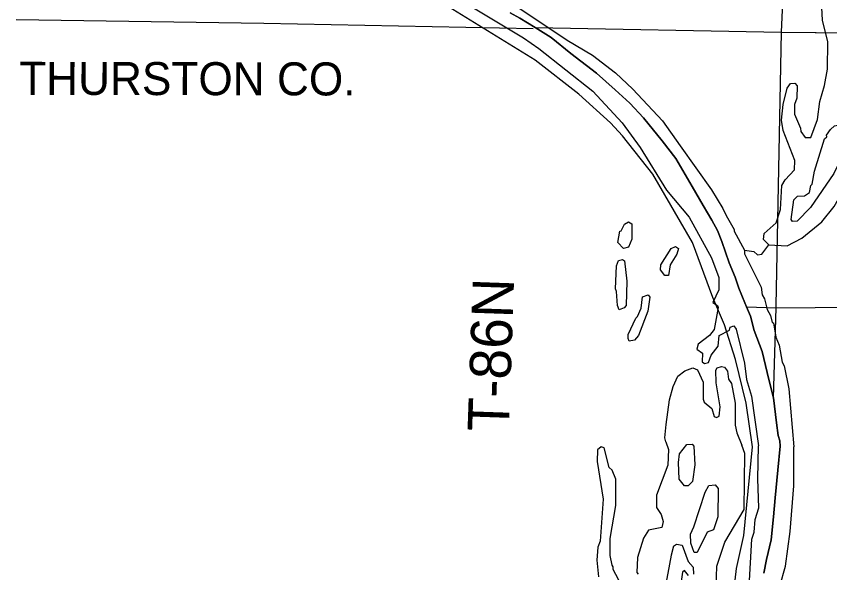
# Model space of a CAD drawing. Extents: x -157.2 to -99.3, y 12.2 to 46.2.
# Drawn here: x -147.702 to -144.748, y 19.169 to 21.191 of the extents above; entities that cross this region are included whole.
import ezdxf

# ---------------------------------------------------------------- set-up
doc = ezdxf.new("R2010")
doc.units = 0
for name, color, linetype in [('tdCoClipBndry', 7, 'Continuous'), ('tdCoCoBndry', 7, 'Continuous'), ('tdCoCoBndryPart', 7, 'Continuous'), ('tdCoCoBndryTxt', 7, 'Continuous'), ('tdCoHydroRiver', 7, 'Continuous'), ('tdCoSectLine', 7, 'Continuous'), ('tdCoSectLinePart', 7, 'Continuous'), ('tdCoStBndry', 7, 'Continuous'), ('tdCoStBndryPart', 7, 'Continuous'), ('tdCoTwpBndryShd', 7, 'Continuous'), ('tdCoTwpRngTxt', 7, 'Continuous')]:
    doc.layers.add(name, color=color, linetype=linetype)

msp = doc.modelspace()

# ---------------------------------------------------------------- linework, layer by layer
at = {"layer": 'tdCoClipBndry'}
msp.add_lwpolyline([(-145.0908, 19.1422), (-145.0863, 19.1839), (-145.0597, 19.3037), (-145.0284, 19.6263), (-145.0511, 19.7855), (-145.0896, 19.943), (-145.1305, 20.0695), (-145.1722, 20.1685), (-145.2462, 20.3692), (-145.3899, 20.6175), (-145.5, 20.7559), (-145.5442, 20.8035), (-145.6593, 20.9074), (-145.817, 21.0314), (-146.2268, 21.2848)], dxfattribs=at)
at = {"layer": 'tdCoCoBndry'}
msp.add_lwpolyline([(-144.9877, 19.1678), (-144.9779, 19.2165), (-144.9608, 19.2878), (-144.9526, 19.3723), (-144.946, 19.4404), (-144.9362, 19.5418), (-144.9278, 19.6285), (-144.9291, 19.6484), (-144.9354, 19.667), (-144.9413, 19.7135), (-144.9528, 19.8044), (-144.9691, 19.8708), (-144.9939, 19.9721), (-145.0222, 20.0494), (-145.0355, 20.1015), (-145.0501, 20.1344), (-145.0569, 20.1492), (-145.0784, 20.2031), (-145.0916, 20.2427), (-145.1137, 20.2954), (-145.127, 20.3338), (-145.1402, 20.3722), (-145.1554, 20.4118), (-145.1767, 20.4502), (-145.2077, 20.5033), (-145.2477, 20.572), (-145.3071, 20.6739), (-145.3559, 20.7383), (-145.4242, 20.8211), (-145.4739, 20.8747), (-145.5276, 20.9234), (-145.5949, 20.9839), (-145.6885, 21.056), (-145.7597, 21.1135), (-145.8172, 21.1504), (-145.8738, 21.1836), (-145.908, 21.203)], dxfattribs=at)
at = {"layer": 'tdCoCoBndryPart'}
msp.add_lwpolyline([(-147.7016, 21.1784), (-146.8026, 21.1651), (-145.8251, 21.146)], dxfattribs=at)
at = {"layer": 'tdCoHydroRiver'}
for points in [[(-146.0694, 21.3504), (-145.7018, 21.1044), (-145.609, 21.0492), (-145.5258, 20.9849), (-145.463, 20.9259), (-145.3548, 20.8102), (-145.2915, 20.7196)], [(-146.1025, 21.2583), (-145.8594, 21.1128), (-145.8039, 21.0731), (-145.6085, 20.9181), (-145.5018, 20.804), (-145.4369, 20.7134), (-145.3409, 20.5586), (-145.2589, 20.4611), (-145.177, 20.3131), (-145.1509, 20.2412), (-145.1508, 20.197), (-145.1728, 20.1503), (-145.1558, 20.1403), (-145.1529, 20.1323), (-145.1682, 20.0522), (-145.1847, 20.0307), (-145.2252, 19.9989), (-145.2305, 19.9817), (-145.2104, 19.9668), (-145.2115, 19.9352), (-145.2022, 19.9286), (-145.1879, 19.9329), (-145.1791, 19.9594), (-145.1528, 19.9917), (-145.1499, 20.0311), (-145.1114, 20.0504), (-145.1095, 20.0613), (-145.0968, 20.0656), (-145.0877, 20.0542), (-145.0574, 19.9298), (-145.0501, 19.8709), (-145.0317, 19.8101), (-145.0067, 19.6304)], [(-144.9686, 20.3599), (-144.9885, 20.3795), (-144.9862, 20.4015), (-144.9423, 20.4396), (-144.9265, 20.488), (-144.9221, 20.5763), (-144.9104, 20.5964), (-144.876, 20.6332), (-144.8749, 20.6663), (-144.9171, 20.7751), (-144.9237, 20.8133), (-144.9172, 20.8699), (-144.9026, 20.9294), (-144.891, 20.9464), (-144.8751, 20.9475), (-144.866, 20.9377), (-144.8674, 20.8935), (-144.8761, 20.8701), (-144.8757, 20.8353), (-144.8537, 20.7841), (-144.8525, 20.7714), (-144.8374, 20.7504), (-144.8169, 20.7497), (-144.7927, 20.8152), (-144.7842, 20.8813), (-144.7665, 20.9391), (-144.7567, 20.9988), (-144.755, 21.0983), (-144.7745, 21.1763), (-144.7785, 21.2459)], [(-144.8838, 20.4455), (-144.8883, 20.452), (-144.878, 20.5243), (-144.865, 20.5365), (-144.8396, 20.5388), (-144.8219, 20.5509), (-144.8163, 20.5759), (-144.8114, 20.5805), (-144.8036, 20.6276), (-144.7666, 20.7449), (-144.7584, 20.7525), (-144.7598, 20.7589), (-144.7449, 20.7789), (-144.7303, 20.7926), (-144.7144, 20.7968), (-144.6989, 20.7868), (-144.6932, 20.7693), (-144.6928, 20.7329), (-144.7074, 20.6718), (-144.7328, 20.619), (-144.8174, 20.4954), (-144.8664, 20.4465), (-144.8838, 20.4455)], [(-145.2915, 20.7196), (-145.1768, 20.5595), (-145.1364, 20.4918), (-145.1246, 20.4662), (-145.0947, 20.4162), (-145.0949, 20.4099), (-145.0577, 20.3407)], [(-144.9686, 20.3599), (-144.9025, 20.3561), (-144.8495, 20.3844), (-144.7765, 20.4435), (-144.732, 20.4989), (-144.7002, 20.5547), (-144.6572, 20.6623)], [(-145.4963, 20.3474), (-145.5177, 20.3687), (-145.51, 20.4095), (-145.5052, 20.4109), (-145.4934, 20.4358), (-145.4789, 20.4432), (-145.4665, 20.4364), (-145.4667, 20.3812), (-145.4788, 20.3516), (-145.4963, 20.3474)], [(-145.3464, 20.2493), (-145.3631, 20.2688), (-145.3609, 20.2876), (-145.3242, 20.3464), (-145.3082, 20.3538), (-145.2974, 20.3471), (-145.3028, 20.3268), (-145.3277, 20.2881), (-145.3338, 20.2488), (-145.3464, 20.2493)], [(-145.0577, 20.3407), (-145.0231, 20.3364), (-145.0109, 20.3234), (-144.995, 20.326), (-144.9686, 20.3599)], [(-145.0577, 20.3407), (-145.0581, 20.3281), (-144.9974, 20.2061), (-144.9935, 20.1791), (-144.9845, 20.1646), (-144.9748, 20.1248), (-144.9629, 20.1039), (-144.9574, 20.0784), (-144.9527, 20.0767), (-144.9434, 20.0242), (-144.9317, 19.9954), (-144.9211, 19.9335), (-144.9137, 19.9205), (-144.896, 19.8375), (-144.8782, 19.6261)], [(-145.5131, 20.1237), (-145.5189, 20.1397), (-145.5219, 20.1903), (-145.5264, 20.2), (-145.522, 20.2835), (-145.5151, 20.3038), (-145.5008, 20.3065), (-145.493, 20.3015), (-145.4844, 20.2286), (-145.4873, 20.1402), (-145.4939, 20.131), (-145.5131, 20.1237)], [(-145.4758, 20.0103), (-145.4802, 20.02), (-145.4797, 20.0342), (-145.4525, 20.0933), (-145.446, 20.0994), (-145.4324, 20.1305), (-145.4279, 20.1714), (-145.4071, 20.1786), (-145.4011, 20.1705), (-145.4091, 20.1187), (-145.4419, 20.0313), (-145.4567, 20.0144), (-145.4758, 20.0103)], [(-145.3432, 19.6439), (-145.3469, 19.6586), (-145.3421, 19.7074), (-145.3297, 19.797), (-145.317, 19.8456), (-145.3, 19.8829), (-145.2741, 19.9026), (-145.2454, 19.9127), (-145.2282, 19.9058), (-145.2076, 19.8609), (-145.2081, 19.7993), (-145.2037, 19.7881), (-145.176, 19.7651), (-145.1675, 19.7364), (-145.1597, 19.7329), (-145.1501, 19.7374)], [(-145.1501, 19.7374), (-145.1458, 19.772), (-145.1603, 19.8593), (-145.162, 19.9052), (-145.157, 19.9129), (-145.141, 19.9187), (-145.1301, 19.9152), (-145.1195, 19.9006), (-145.1157, 19.872), (-145.1052, 19.8559), (-145.0917, 19.7844), (-145.0912, 19.7054), (-145.0858, 19.6768), (-145.0674, 19.6324)], [(-145.3432, 19.6439), (-145.3337, 19.6164), (-145.3356, 19.5596), (-145.3771, 19.4505), (-145.3769, 19.4062), (-145.3604, 19.3804), (-145.3534, 19.3549), (-145.3573, 19.3329), (-145.4065, 19.3235), (-145.4248, 19.2941), (-145.4461, 19.2238), (-145.4479, 19.1701), (-145.4433, 19.1637)], [(-145.5047, 19.1231), (-145.5343, 19.1809), (-145.534, 19.1904), (-145.5385, 19.1968), (-145.5453, 19.2318), (-145.5448, 19.2934), (-145.5251, 19.4128), (-145.5251, 19.5091), (-145.5382, 19.5411), (-145.549, 19.551), (-145.5671, 19.6226), (-145.5781, 19.6261), (-145.591, 19.6155), (-145.5924, 19.5729), (-145.5701, 19.4364), (-145.5814, 19.2835), (-145.5901, 19.2617), (-145.5932, 19.2145), (-145.5873, 19.1542)], [(-145.2749, 19.485), (-145.2946, 19.5093), (-145.2974, 19.5694), (-145.2932, 19.6009), (-145.2668, 19.6347), (-145.2478, 19.6357), (-145.2417, 19.6292), (-145.2377, 19.5611), (-145.246, 19.4998), (-145.2623, 19.4846), (-145.2749, 19.485)], [(-145.2622, 18.8165), (-145.2272, 18.8248), (-145.1991, 18.8634), (-145.197, 18.8775), (-145.1731, 18.9305), (-145.0676, 19.0109), (-145.051, 19.0341), (-145.044, 19.0544), (-145.0311, 19.2912), (-145.0223, 19.3162), (-145.0191, 19.3619), (-145.005, 19.4042), (-145.0093, 19.5103), (-145.0067, 19.6304)], [(-145.1608, 19.1148), (-145.1583, 19.1921), (-145.1286, 19.2795), (-145.0583, 19.3988), (-145.0564, 19.6025), (-145.0674, 19.6324)], [(-145.0528, 18.849), (-145.0012, 18.9294), (-144.9499, 19.0477), (-144.9088, 19.1932), (-144.8921, 19.319), (-144.8787, 19.4844), (-144.8782, 19.6261)], [(-145.2403, 19.2422), (-145.2518, 19.2757), (-145.2539, 19.309), (-145.2419, 19.3354), (-145.1999, 19.4619), (-145.1865, 19.4852), (-145.1643, 19.4876), (-145.1537, 19.4746), (-145.1539, 19.372), (-145.1697, 19.3251), (-145.1936, 19.3164), (-145.2292, 19.2418), (-145.2403, 19.2422)], [(-145.3153, 19.2652), (-145.3243, 19.2323), (-145.3455, 19.1146), (-145.3519, 19.0153), (-145.3473, 18.9157), (-145.3403, 18.8902), (-145.3263, 18.8818), (-145.3101, 18.8955), (-145.2944, 18.8934), (-145.2854, 18.8789), (-145.2884, 18.8363), (-145.2794, 18.8202), (-145.2622, 18.8165)], [(-145.3153, 19.2652), (-145.304, 19.2727), (-145.2836, 19.2689), (-145.2619, 19.2097), (-145.2436, 19.1886), (-145.2429, 19.1633)], [(-145.2604, 19.1591), (-145.2756, 19.177), (-145.2821, 19.1709), (-145.288, 19.1364)]]:
    msp.add_lwpolyline(points, dxfattribs=at)
at = {"layer": 'tdCoSectLine'}
for points in [[(-144.9232, 21.1328), (-144.8766, 22.1489)], [(-145.908, 21.203), (-145.8738, 21.1836), (-145.8172, 21.1504)], [(-145.8172, 21.1504), (-144.9232, 21.1328)], [(-145.8172, 21.1504), (-145.7597, 21.1135), (-145.6885, 21.056), (-145.5949, 20.9839), (-145.5276, 20.9234), (-145.4739, 20.8747), (-145.4242, 20.8211), (-145.3559, 20.7383), (-145.3071, 20.6739), (-145.2477, 20.572), (-145.2077, 20.5033), (-145.1767, 20.4502), (-145.1554, 20.4118), (-145.1402, 20.3722), (-145.127, 20.3338), (-145.1137, 20.2954), (-145.0916, 20.2427), (-145.0784, 20.2031), (-145.0569, 20.1492), (-145.0501, 20.1344)], [(-144.942, 20.1319), (-144.942, 20.1394), (-144.9232, 21.1328)], [(-144.9232, 21.1328), (-143.9197, 21.1235)], [(-145.0501, 20.1344), (-144.942, 20.1319)], [(-145.0501, 20.1344), (-145.0355, 20.1015), (-145.0222, 20.0494), (-144.9939, 19.9721), (-144.9691, 19.8708), (-144.9528, 19.8044)], [(-144.9528, 19.8044), (-144.942, 20.1319)], [(-144.942, 20.1319), (-143.9501, 20.1393)], [(-144.9528, 19.8044), (-144.9413, 19.7135), (-144.9354, 19.667), (-144.9291, 19.6484), (-144.9278, 19.6285), (-144.9362, 19.5418), (-144.946, 19.4404), (-144.9526, 19.3723), (-144.9608, 19.2878), (-144.9779, 19.2165), (-144.9877, 19.1678)]]:
    msp.add_lwpolyline(points, dxfattribs=at)
at = {"layer": 'tdCoSectLinePart'}
for points in [[(-144.9232, 21.1328), (-144.8766, 22.1489)], [(-145.908, 21.203), (-145.8738, 21.1836), (-145.8172, 21.1504)], [(-145.8172, 21.1504), (-144.9232, 21.1328)], [(-145.8172, 21.1504), (-145.7597, 21.1135), (-145.6885, 21.056), (-145.5949, 20.9839), (-145.5276, 20.9234), (-145.4739, 20.8747), (-145.4242, 20.8211), (-145.3559, 20.7383), (-145.3071, 20.6739), (-145.2477, 20.572), (-145.2077, 20.5033), (-145.1767, 20.4502), (-145.1554, 20.4118), (-145.1402, 20.3722), (-145.127, 20.3338), (-145.1137, 20.2954), (-145.0916, 20.2427), (-145.0784, 20.2031), (-145.0569, 20.1492), (-145.0501, 20.1344)], [(-144.942, 20.1319), (-144.942, 20.1394), (-144.9232, 21.1328)], [(-144.9232, 21.1328), (-143.9497, 21.1237)], [(-145.0501, 20.1344), (-144.942, 20.1319)], [(-145.0501, 20.1344), (-145.0355, 20.1015), (-145.0222, 20.0494), (-144.9939, 19.9721), (-144.9691, 19.8708), (-144.9528, 19.8044)], [(-144.9528, 19.8044), (-144.942, 20.1319)], [(-144.942, 20.1319), (-143.9501, 20.1393)], [(-144.9528, 19.8044), (-144.9413, 19.7135), (-144.9354, 19.667), (-144.9291, 19.6484), (-144.9278, 19.6285), (-144.9362, 19.5418), (-144.946, 19.4404), (-144.9526, 19.3723), (-144.9608, 19.2878), (-144.9779, 19.2165), (-144.9877, 19.1678)]]:
    msp.add_lwpolyline(points, dxfattribs=at)
at = {"layer": 'tdCoStBndry'}
msp.add_lwpolyline([(-145.908, 21.203), (-145.8738, 21.1836), (-145.8172, 21.1504), (-145.7597, 21.1135), (-145.6885, 21.056), (-145.5949, 20.9839), (-145.5276, 20.9234), (-145.4739, 20.8747), (-145.4242, 20.8211), (-145.3559, 20.7383), (-145.3071, 20.6739), (-145.2477, 20.572), (-145.2077, 20.5033), (-145.1767, 20.4502), (-145.1554, 20.4118), (-145.1402, 20.3722), (-145.127, 20.3338), (-145.1137, 20.2954), (-145.0916, 20.2427), (-145.0784, 20.2031), (-145.0569, 20.1492), (-145.0501, 20.1344), (-145.0355, 20.1015), (-145.0222, 20.0494), (-144.9939, 19.9721), (-144.9691, 19.8708), (-144.9528, 19.8044), (-144.9413, 19.7135), (-144.9354, 19.667), (-144.9291, 19.6484), (-144.9278, 19.6285), (-144.9362, 19.5418), (-144.946, 19.4404), (-144.9526, 19.3723), (-144.9608, 19.2878), (-144.9779, 19.2165), (-144.9877, 19.1678)], dxfattribs=at)
at = {"layer": 'tdCoStBndryPart'}
msp.add_lwpolyline([(-145.908, 21.203), (-145.8738, 21.1836), (-145.8172, 21.1504), (-145.7597, 21.1135), (-145.6885, 21.056), (-145.5949, 20.9839), (-145.5276, 20.9234), (-145.4739, 20.8747), (-145.4242, 20.8211), (-145.3559, 20.7383), (-145.3071, 20.6739), (-145.2477, 20.572), (-145.2077, 20.5033), (-145.1767, 20.4502), (-145.1554, 20.4118), (-145.1402, 20.3722), (-145.127, 20.3338), (-145.1137, 20.2954), (-145.0916, 20.2427), (-145.0784, 20.2031), (-145.0569, 20.1492), (-145.0501, 20.1344), (-145.0355, 20.1015), (-145.0222, 20.0494), (-144.9939, 19.9721), (-144.9691, 19.8708), (-144.9528, 19.8044), (-144.9413, 19.7135), (-144.9354, 19.667), (-144.9291, 19.6484), (-144.9278, 19.6285), (-144.9362, 19.5418), (-144.946, 19.4404), (-144.9526, 19.3723), (-144.9608, 19.2878), (-144.9779, 19.2165), (-144.9877, 19.1678)], dxfattribs=at)
at = {"layer": 'tdCoTwpBndryShd'}
msp.add_lwpolyline([(-144.9877, 19.1678), (-144.9779, 19.2165), (-144.9608, 19.2878), (-144.9526, 19.3723), (-144.946, 19.4404), (-144.9362, 19.5418), (-144.9278, 19.6285), (-144.9291, 19.6484), (-144.9354, 19.667), (-144.9413, 19.7135), (-144.9528, 19.8044), (-144.9691, 19.8708), (-144.9939, 19.9721), (-145.0222, 20.0494), (-145.0355, 20.1015), (-145.0501, 20.1344), (-145.0569, 20.1492), (-145.0784, 20.2031), (-145.0916, 20.2427), (-145.1137, 20.2954), (-145.127, 20.3338), (-145.1402, 20.3722), (-145.1554, 20.4118), (-145.1767, 20.4502), (-145.2077, 20.5033), (-145.2477, 20.572), (-145.3071, 20.6739), (-145.3559, 20.7383), (-145.4242, 20.8211), (-145.4739, 20.8747), (-145.5276, 20.9234), (-145.5949, 20.9839), (-145.6885, 21.056), (-145.7597, 21.1135), (-145.8172, 21.1504), (-145.8738, 21.1836), (-145.908, 21.203)], dxfattribs=at)

# ---------------------------------------------------------------- texts
at = {"layer": 'tdCoCoBndryTxt'}
msp.add_text('THURSTON CO.', height=0.12, rotation=359.8877, dxfattribs=at).set_placement((-147.6912, 20.9053))
at = {"layer": 'tdCoTwpRngTxt'}
msp.add_text('T-86N', height=0.15, rotation=88.0114, dxfattribs=at).set_placement((-145.9133, 19.6797))

doc.saveas('drawing.dxf')
